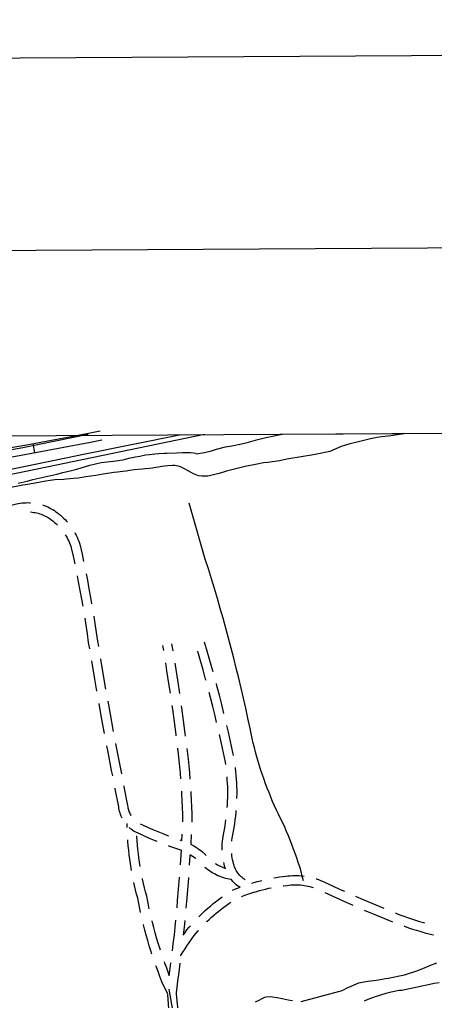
# Model space of a CAD drawing. Extents: x 3477039 to 3515015, y 546746 to 572297.
# Drawn here: x 3493230 to 3494578, y 568529 to 571714 of the extents above; entities that cross this region are included whole.
import ezdxf

# ---------------------------------------------------------------- set-up
doc = ezdxf.new("R2010")
doc.units = 0
for name, color, linetype in [('G-ANNO-NPLT', 7, 'Continuous'), ('V-ANNO-SYMB', 7, 'Continuous'), ('V-DTCH-CNTR', 7, 'Continuous'), ('V-GRID-FRAM', 7, 'Continuous'), ('V-ROAD-CNTR', 7, 'Continuous'), ('V-SITE-VEGE', 7, 'Continuous'), ('V-TOPO-SHOR', 7, 'Continuous')]:
    doc.layers.add(name, color=color, linetype=linetype)

msp = doc.modelspace()

# ---------------------------------------------------------------- linework, layer by layer
at = {"layer": 'G-ANNO-NPLT'}
msp.add_lwpolyline([(3477766, 547329.1), (3514432, 547547.4), (3514288.2, 571713.6), (3477622.2, 571495.4)], close=True, dxfattribs=at)
at = {"layer": 'V-ANNO-SYMB'}
msp.add_lwpolyline([(3480512.4, 547970.5), (3513595, 548167.4), (3513458.6, 571083.6), (3480376, 570886.7), (3480512.4, 547970.5)], dxfattribs=at)
at = {"layer": 'V-DTCH-CNTR'}
msp.add_lwpolyline([(3494152.6, 568917.4), (3494148.7, 568932.3), (3494144.5, 568947.1), (3494140.2, 568961.9), (3494135.6, 568976.6), (3494130.8, 568991.2), (3494125.8, 569005.7), (3494120.6, 569020.2), (3494115.2, 569034.6), (3494109.6, 569048.9), (3494103.8, 569063.1), (3494097.7, 569077.3), (3494091.5, 569091.3), (3494085, 569105.3), (3494078.3, 569119.1), (3494071.5, 569132.9), (3494064.9, 569146.8), (3494058.6, 569160.8), (3494052.4, 569174.9), (3494046.4, 569189), (3494040.6, 569203.3), (3494035, 569217.6), (3494029.6, 569232), (3494024.4, 569246.4), (3494019.4, 569260.9), (3494014.5, 569275.5), (3494009.9, 569290.2), (3494005.4, 569304.9), (3494001.1, 569319.7), (3493997.1, 569334.5), (3493993.2, 569349.4), (3493989.5, 569364.3), (3493986, 569379.2), (3493979.2, 569412), (3493972.2, 569444.8), (3493965, 569477.5), (3493957.6, 569510.1), (3493950, 569542.7), (3493942.2, 569575.3), (3493934.2, 569607.8), (3493926, 569640.3), (3493917.6, 569672.7), (3493909, 569705.1), (3493900.3, 569737.4), (3493891.3, 569769.6), (3493882.2, 569801.8), (3493872.8, 569834), (3493863.3, 569866.1), (3493853.6, 569898.1), (3493843.6, 569930.1), (3493833.5, 569962), (3493781.2, 570143.1)], dxfattribs=at)
at = {"layer": 'V-GRID-FRAM'}
msp.add_lwpolyline([(3481168.5, 570290.2), (3512800, 570478.9), (3512916.4, 552296.1), (3481269, 552107.3), (3481168.5, 570290.2)], dxfattribs=at)
at = {"layer": 'V-ROAD-CNTR'}
for p, q in [((3493273.9, 570336.8), (3493279.2, 570307.3)), ((3493698.6, 569664.5), (3493695.8, 569681.3)), ((3493729.2, 569663.3), (3493725.4, 569686.2)), ((3493579.8, 569089.6), (3493579.5, 569102.6)), ((3493609.5, 569102.6), (3493609.5, 569103.4)), ((3493621.9, 569102.3), (3493632, 569097.5))]:
    msp.add_line(p, q, dxfattribs=at)
for points in [[(3492845.9, 570227.5), (3492865.1, 570230.9), (3492921.9, 570241.1), (3492978.6, 570251.5), (3493035.3, 570262.2), (3493091.9, 570273.1), (3493148.4, 570284.2), (3493200.3, 570293.2), (3493252.4, 570302.4), (3493304.5, 570311.9), (3493356.5, 570321.6), (3493408.5, 570331.5), (3493460.4, 570341.6), (3493497.8, 570349)], [(3493453.6, 570366.7), (3493241.4, 570323.4), (3493010.9, 570281.5)], [(3493195.1, 570322.7), (3493247.1, 570331.9), (3493299, 570341.4), (3493350.9, 570351.1), (3493402.8, 570360.9), (3493454.6, 570371), (3493491.9, 570378.5)], [(3493167.4, 570129.6), (3493188.4, 570133.9), (3493220.5, 570140.7), (3493226.2, 570142), (3493232.2, 570143.1), (3493238.3, 570143.9), (3493244.4, 570144.5), (3493250.5, 570144.9), (3493256.6, 570145), (3493262.7, 570144.9), (3493265.9, 570144.8)], [(3493305.1, 570137.5), (3493310.7, 570135.6), (3493316.4, 570133.4), (3493322, 570130.9), (3493327.6, 570128.3), (3493333, 570125.4), (3493338.3, 570122.4), (3493343.5, 570119.1), (3493348.5, 570115.6), (3493353.4, 570112), (3493358, 570108.3), (3493363.2, 570104.1), (3493368.4, 570099.5), (3493373.5, 570094.8), (3493378.4, 570089.9), (3493383.1, 570084.8), (3493386.3, 570081.2)], [(3493265.8, 570114.7), (3493266.6, 570114.7), (3493271.5, 570114.2), (3493276.5, 570113.5), (3493281.3, 570112.7), (3493286.2, 570111.6), (3493291, 570110.4), (3493295.7, 570109), (3493300.4, 570107.4), (3493305.1, 570105.6), (3493309.6, 570103.6), (3493314.1, 570101.5), (3493318.5, 570099.2), (3493322.8, 570096.7), (3493326.9, 570094.1), (3493331, 570091.2), (3493335, 570088.3), (3493339.1, 570085), (3493343.9, 570081.1), (3493348.3, 570077.2), (3493352.7, 570073.2), (3493353.8, 570072.1)], [(3493378.9, 570041), (3493381.8, 570036.1), (3493384.7, 570031), (3493387.5, 570025.7), (3493390, 570020.4), (3493392.4, 570015), (3493394.5, 570009.5), (3493396.5, 570003.9), (3493398.2, 569998.7), (3493404.1, 569971.5), (3493409.3, 569946.5)], [(3493409.3, 570048.6), (3493411.1, 570045.3), (3493414.3, 570039.1), (3493417.3, 570032.8), (3493420.1, 570026.4), (3493422.6, 570020), (3493424.9, 570013.4), (3493427.2, 570006.4), (3493433.4, 569977.8), (3493438.5, 569953.5)], [(3493417.2, 569907.3), (3493421, 569887.8), (3493426.3, 569859.8), (3493431.3, 569831.8), (3493435.3, 569809)], [(3493446.4, 569914.3), (3493450.5, 569893.4), (3493455.8, 569865.2), (3493460.9, 569837), (3493464.5, 569816)], [(3493471.1, 569776.5), (3493474.9, 569752.1), (3493479.2, 569723.7), (3493483.2, 569695.5), (3493486.2, 569677.7)], [(3493441.8, 569769.5), (3493445.3, 569747.5), (3493449.5, 569719.4), (3493453.6, 569690.9), (3493457, 569670.7)], [(3493859.1, 569596), (3493855.2, 569610.1), (3493846.6, 569640), (3493837.9, 569669.8), (3493831.1, 569692)], [(3493835.9, 569567.1), (3493834.5, 569572.2), (3493826.3, 569602), (3493817.8, 569631.6), (3493809.1, 569661.2), (3493808.5, 569663.2)], [(3493463.5, 569631.2), (3493473.7, 569571.8), (3493480.6, 569532.7)], [(3493492.8, 569638.2), (3493493.1, 569636.3), (3493503.3, 569576.9), (3493509.8, 569539.7)], [(3493720.3, 569526.2), (3493715.6, 569557.5), (3493709.2, 569598.8), (3493705, 569625)], [(3493750.8, 569524.9), (3493745.3, 569562), (3493738.9, 569603.4), (3493735.6, 569623.8)], [(3493894.3, 569460.5), (3493887.1, 569490), (3493879.4, 569520.1), (3493871.6, 569550.2), (3493869.6, 569557.4)], [(3493870.4, 569431.4), (3493865.3, 569452.8), (3493858, 569482.7), (3493850.4, 569512.6), (3493846.2, 569528.4)], [(3493487.6, 569493.3), (3493494.8, 569453), (3493505.5, 569394.9)], [(3493516.8, 569500.3), (3493524.3, 569458.4), (3493534.7, 569401.9)], [(3493739.3, 569387.5), (3493738.8, 569392), (3493733.3, 569433.4), (3493727.7, 569474.8), (3493726, 569486.6)], [(3493769.7, 569386.2), (3493768.5, 569395.8), (3493763.1, 569437.4), (3493757.4, 569479), (3493756.5, 569485.3)], [(3493924.9, 569323.9), (3493921.9, 569338.7), (3493915.4, 569369), (3493908.6, 569399.4), (3493903.5, 569421.6)], [(3493542.1, 569362.6), (3493546.3, 569339.9), (3493557.7, 569280.8), (3493560.9, 569264.4)], [(3493899.9, 569294.6), (3493898.7, 569302.6), (3493892.5, 569332.5), (3493886.1, 569362.6), (3493879.4, 569392.4)], [(3493512.9, 569355.6), (3493516.9, 569334.3), (3493528.2, 569275.1), (3493531.7, 569257.4)], [(3493754.5, 569248.3), (3493753.1, 569265.5), (3493751.1, 569287.4), (3493748.9, 569309.2), (3493744.3, 569347.8)], [(3493784.7, 569247), (3493783, 569268), (3493781, 569290.2), (3493778.7, 569312.5), (3493774.7, 569346.5)], [(3493936.4, 569184.7), (3493936.5, 569186.9), (3493936.6, 569199), (3493936.6, 569211.1), (3493936.3, 569223.2), (3493935.8, 569235.3), (3493935.1, 569247.4), (3493934.2, 569259.5), (3493933, 569271.6), (3493931.7, 569283.6), (3493931.5, 569284.5)], [(3493904.9, 569154.9), (3493905.6, 569164.4), (3493906.1, 569176), (3493906.5, 569187.6), (3493906.6, 569199.1), (3493906.6, 569210.7), (3493906.3, 569222.3), (3493905.8, 569233.8), (3493905.1, 569245.4), (3493904.4, 569254.8)], [(3493539.4, 569218.2), (3493539.8, 569215.9), (3493551.6, 569157.3), (3493552.1, 569153.1), (3493553, 569148), (3493554.1, 569143), (3493555.5, 569138), (3493557.2, 569133.1), (3493559, 569128.3), (3493561.1, 569123.6), (3493562.4, 569121.1)], [(3493568.6, 569225.1), (3493569.3, 569221.7), (3493581.2, 569162.1), (3493581.8, 569157.5), (3493582.4, 569153.9), (3493583.2, 569150.3), (3493584.2, 569146.8), (3493585.4, 569143.3), (3493586.7, 569139.8), (3493588.2, 569136.5), (3493589.9, 569133.2), (3493591.7, 569130), (3493592.6, 569128.6)], [(3493761, 569108.5), (3493761.1, 569112.1), (3493760.6, 569133.6), (3493759.9, 569155.6), (3493758.9, 569177.6), (3493757.8, 569199.6), (3493757.2, 569208.4)], [(3493790.9, 569107.2), (3493791.1, 569111.7), (3493790.6, 569134.5), (3493789.9, 569156.8), (3493788.9, 569179.1), (3493787.7, 569201.3), (3493787.4, 569207.1)], [(3493919.6, 569045.9), (3493920, 569049.5), (3493920.8, 569055.5), (3493923.1, 569066.7), (3493925.4, 569078.6), (3493927.5, 569090.5), (3493929.4, 569102.5), (3493931, 569114.5), (3493932.5, 569126.5), (3493933.7, 569138.6), (3493934.2, 569144.8)], [(3493888.7, 569016.2), (3493888.5, 569023.5), (3493888.6, 569030.9), (3493888.9, 569038.3), (3493889.4, 569045.7), (3493890.2, 569053), (3493891.2, 569060.6), (3493893.7, 569072.6), (3493895.9, 569084), (3493897.9, 569095.4), (3493899.7, 569106.8), (3493900.8, 569115.2)], [(3493586.8, 569089.8), (3493589.5, 569087.4), (3493593.6, 569084.2), (3493597.9, 569081.2), (3493602.7, 569078.2), (3493619.3, 569070.4)], [(3493631.9, 569097.6), (3493647.6, 569090.5), (3493663.4, 569083.6), (3493679.3, 569076.9), (3493695.2, 569070.4), (3493711.3, 569064.2), (3493713.8, 569063.2)], [(3493594, 568950.5), (3493592.6, 568958.6), (3493590.4, 568972.9), (3493588.3, 568987.3), (3493586.5, 569001.6), (3493584.9, 569016), (3493583.5, 569030.4), (3493582.3, 569044.8), (3493581.9, 569049.7)], [(3493622.3, 568963.3), (3493622.2, 568963.5), (3493620.1, 568977.4), (3493618.1, 568991.3), (3493616.3, 569005.2), (3493614.7, 569019.2), (3493613.3, 569033.1), (3493612.2, 569047.1), (3493611.2, 569061.1), (3493611.1, 569062.7)], [(3493619.5, 569070.3), (3493635.4, 569063.1), (3493651.6, 569056), (3493667.8, 569049.2), (3493676.3, 569045.7)], [(3493751.3, 569049.6), (3493757.7, 569047.4)], [(3493757.7, 569047), (3493758.9, 569068.6)], [(3493787.1, 569035.3), (3493787.2, 569036.6), (3493788.9, 569067.3)], [(3493713.6, 569031.2), (3493717, 569029.9), (3493733.6, 569024), (3493750.2, 569018.2), (3493756.6, 569016.1)], [(3493752.8, 568968.8), (3493755, 569001.2), (3493756, 569017.7)], [(3493787.2, 569035.9), (3493790.3, 569034.2), (3493796.3, 569030.8), (3493802.1, 569027.1), (3493807.9, 569023.3), (3493813.5, 569019.2), (3493819, 569015), (3493824.3, 569010.6), (3493829.5, 569006), (3493834.6, 569001.2), (3493836.4, 568999.3)], [(3493782.8, 568967.5), (3493784.9, 568999.3), (3493785, 569001.6)], [(3493784.6, 569002.7), (3493785.9, 569001.9), (3493790.8, 568998.6), (3493795.6, 568995.1), (3493800.3, 568991.5), (3493803.3, 568989)], [(3493963.1, 568920.5), (3493959.6, 568922.8), (3493956.5, 568925), (3493953.4, 568927.4), (3493950.5, 568929.9), (3493947.7, 568932.6), (3493945.1, 568935.3), (3493942.5, 568938.2), (3493940.1, 568941.2), (3493937.9, 568944.4), (3493935.7, 568947.6), (3493933.8, 568950.9), (3493932, 568954.3), (3493930.3, 568957.7), (3493928.9, 568961), (3493927.1, 568966.7), (3493925.4, 568972.9), (3493923.8, 568979.1), (3493922.5, 568985.4), (3493921.3, 568991.7), (3493920.3, 568998.1), (3493919.6, 569004.5), (3493919.5, 569006)], [(3493832.3, 568961.5), (3493836.6, 568957.9), (3493841.7, 568954), (3493846.8, 568950.3), (3493852.2, 568946.7), (3493857.6, 568943.4), (3493863.2, 568940.3), (3493868.9, 568937.4), (3493874.6, 568934.7), (3493880.5, 568932.2), (3493886.5, 568929.9), (3493892.5, 568927.8), (3493898.6, 568926), (3493904.8, 568924.4), (3493911, 568923), (3493917.3, 568921.9), (3493918.4, 568921.7)], [(3493866.5, 568973.2), (3493868.3, 568972.1), (3493872.8, 568969.3), (3493877.4, 568966.7), (3493882.1, 568964.3), (3493886.9, 568962.1), (3493891.7, 568960), (3493896.7, 568958.1), (3493899, 568957.3)], [(3493898.7, 568957.2), (3493898.4, 568958), (3493896.4, 568965.1), (3493894.6, 568972.3), (3493893.7, 568976.5)], [(3493651.4, 568826.5), (3493650.2, 568832.3), (3493646.7, 568849.3), (3493643.3, 568866.9), (3493639.5, 568881), (3493636.2, 568894.7), (3493633, 568908.4), (3493630, 568922.1), (3493629.6, 568924)], [(3493741.7, 568829.2), (3493743.8, 568852.9), (3493746.9, 568890), (3493749.8, 568927.1), (3493749.9, 568928.9)], [(3493771.7, 568827.9), (3493773.7, 568850.3), (3493776.8, 568887.6), (3493779.7, 568924.8), (3493779.9, 568927.6)], [(3493946.7, 568895.3), (3493942.6, 568898), (3493938.4, 568901), (3493934.3, 568904.3), (3493930.4, 568907.7), (3493926.6, 568911.3), (3493923, 568915.1), (3493919.5, 568919), (3493917.9, 568921)], [(3493984.2, 568909.2), (3493992.1, 568911.5), (3494002.3, 568914.4), (3494012.5, 568917.1), (3494017, 568918.2)], [(3494055.9, 568926.4), (3494064.2, 568927.8), (3494074.6, 568929.4), (3494085.1, 568930.8), (3494095.2, 568932), (3494102.1, 568932.8), (3494109.2, 568933.5), (3494116.4, 568934), (3494123.6, 568934.2), (3494130.8, 568934.1), (3494138, 568933.9), (3494145.2, 568933.4), (3494154.4, 568932.3), (3494154.9, 568932.3)], [(3494193.9, 568923.5), (3494194.4, 568923.3), (3494201.2, 568921), (3494207.9, 568918.4), (3494214.6, 568915.6), (3494220.9, 568912.7), (3494246.5, 568900.7), (3494272, 568889), (3494285.3, 568883)], [(3493623.5, 568813.7), (3493620.8, 568826.1), (3493617.3, 568843.4), (3493614, 568860.2), (3493610.5, 568873.6), (3493607, 568887.7), (3493603.7, 568901.8), (3493601.7, 568911.2)], [(3493922.3, 568886.4), (3493932, 568890.5), (3493941.8, 568894.4), (3493947.2, 568896.5)], [(3493951.5, 568866), (3493952.7, 568866.5), (3493962.2, 568870.1), (3493971.7, 568873.5), (3493981.2, 568876.7), (3493990.8, 568879.8), (3493992.8, 568880.4), (3494000.5, 568882.7), (3494010.2, 568885.4), (3494019.9, 568888), (3494029.7, 568890.4), (3494039.5, 568892.6), (3494047.1, 568894.2)], [(3494086.2, 568900.7), (3494088.8, 568901), (3494098.9, 568902.2), (3494105.4, 568903), (3494111.5, 568903.6), (3494117.7, 568904), (3494123.9, 568904.2), (3494130.2, 568904.1), (3494136.4, 568903.9), (3494142.5, 568903.5), (3494150.8, 568902.6), (3494154.9, 568902), (3494161, 568901), (3494167.1, 568899.7), (3494173.2, 568898.3), (3494179.2, 568896.6), (3494184.9, 568894.9)], [(3493812.4, 568800.3), (3493817.9, 568805.8), (3493825.7, 568813.3), (3493833.7, 568820.7), (3493841.7, 568827.9), (3493850, 568834.9), (3493858.3, 568841.8), (3493866.8, 568848.6), (3493875.4, 568855.1), (3493884.2, 568861.5), (3493888.7, 568864.7)], [(3494221.7, 568879.2), (3494233.8, 568873.5), (3494259.5, 568861.7), (3494285.3, 568850.1), (3494311.2, 568838.6), (3494312.8, 568838)], [(3494321.8, 568866.7), (3494323.2, 568866.1), (3494349, 568854.9), (3494374.8, 568843.9), (3494400.8, 568833.1), (3494413.9, 568827.7)], [(3493838.8, 568784.3), (3493838.9, 568784.4), (3493846.3, 568791.5), (3493853.8, 568798.5), (3493861.5, 568805.3), (3493869.3, 568812), (3493877.2, 568818.5), (3493885.2, 568824.9), (3493893.4, 568831.1), (3493901.7, 568837.2), (3493910.1, 568843.1), (3493916.3, 568847.3)], [(3494349.5, 568822.1), (3494363.2, 568816.3), (3494389.3, 568805.4), (3494415.5, 568794.7), (3494441.7, 568784.2), (3494442, 568784.1)], [(3493726.7, 568690), (3493729.6, 568712.8), (3493733.3, 568742), (3493737, 568778.9), (3493738, 568789.4)], [(3494451, 568812.8), (3494452.8, 568812), (3494465.4, 568807), (3494478, 568802.3), (3494490.7, 568797.7), (3494503.4, 568793.2), (3494516.2, 568789), (3494529, 568785), (3494541.9, 568781.1), (3494545.4, 568780.1)], [(3493660.4, 568678.7), (3493657, 568689.3), (3493651.7, 568706.2), (3493646.7, 568723.1), (3493641.9, 568740.2), (3493637.2, 568757.2), (3493632.8, 568774.4), (3493632.7, 568774.7)], [(3493687.9, 568691.4), (3493685.6, 568698.4), (3493680.4, 568714.9), (3493675.5, 568731.5), (3493670.8, 568748.2), (3493666.2, 568764.9), (3493661.9, 568781.7), (3493660.5, 568787.5)], [(3493762.8, 568742), (3493765.9, 568746.3), (3493774.1, 568757.4), (3493781.1, 568766), (3493785.3, 568770.9)], [(3493763.3, 568740.6), (3493766.8, 568776), (3493768, 568788.1)], [(3494479.3, 568769.8), (3494480.6, 568769.4), (3494493.8, 568764.8), (3494507, 568760.5), (3494520.2, 568756.3), (3494533.6, 568752.3), (3494546.9, 568748.5), (3494560.4, 568745), (3494573.9, 568741.6), (3494575.1, 568741.3)], [(3493753.6, 568673.8), (3493760.7, 568685.5), (3493767.7, 568696.4), (3493775.1, 568707.2), (3493782.5, 568718), (3493790.2, 568728.7), (3493797.8, 568739), (3493804.1, 568746.7), (3493810.8, 568754.5), (3493811.4, 568755.2)], [(3493711.7, 568548.5), (3493692.9, 568589.1), (3493686.3, 568605.8), (3493680.1, 568622.4), (3493674, 568639), (3493673.3, 568640.8)], [(3493716.6, 568610.9), (3493714.3, 568616.7), (3493708.2, 568632.9), (3493702.2, 568649.1), (3493700.7, 568653.5)], [(3493716.4, 568608.4), (3493718.5, 568624.6), (3493721.7, 568650.4)], [(3493740.1, 568549.8), (3493740.3, 568554), (3493740.8, 568562.4), (3493744.5, 568591.4), (3493748.2, 568620.8), (3493751.8, 568649.1)], [(3493760.7, 568319.1), (3493752.2, 568367.9), (3493732.5, 568472.5), (3493716, 568565.5)], [(3493738.6, 568358.7), (3493737.5, 568365.3), (3493717.7, 568469.8), (3493711.6, 568548.2)], [(3493768.6, 568361.5), (3493767, 568370.6), (3493747.2, 568475.2), (3493740.6, 568549.4)]]:
    msp.add_lwpolyline(points, dxfattribs=at)
at = {"layer": 'V-SITE-VEGE'}
for p, q in [((3493974.1, 570341.4), (3494004.5, 570350.6)), ((3494004.5, 570350.6), (3494025.5, 570355.7)), ((3494025.5, 570355.7), (3494057, 570362.2)), ((3494057, 570362.2), (3494078.3, 570366.2)), ((3494078.3, 570366.2), (3494084.6, 570367.3)), ((3494084.6, 570367.3), (3494478.7, 570369.6)), ((3494356.8, 570349.2), (3494343.8, 570345.7)), ((3494370.4, 570352.2), (3494356.8, 570349.2)), ((3494391.9, 570356.4), (3494370.4, 570352.2)), ((3494406, 570358.6), (3494391.9, 570356.4)), ((3494428.9, 570361.4), (3494406, 570358.6)), ((3494444.4, 570363.3), (3494428.9, 570361.4)), ((3494471.7, 570367.8), (3494444.4, 570363.3)), ((3494478.7, 570369.6), (3494471.7, 570367.8)), ((3493853.7, 570313.5), (3493870.5, 570318.7)), ((3493870.5, 570318.7), (3493898.7, 570325.9)), ((3493898.7, 570325.9), (3493919.4, 570329.7)), ((3493919.4, 570329.7), (3493951.7, 570336.3)), ((3493951.7, 570336.3), (3493974.1, 570341.4)), ((3494257.6, 570320), (3494245.4, 570314.3)), ((3494275, 570327.4), (3494257.6, 570320)), ((3494302.9, 570335.5), (3494275, 570327.4)), ((3494308.2, 570336.6), (3494302.9, 570335.5)), ((3494326.4, 570340.9), (3494308.2, 570336.6)), ((3494343.8, 570345.7), (3494326.4, 570340.9)), ((3493544.5, 570281.3), (3493570.7, 570285.3)), ((3493570.7, 570285.3), (3493585.3, 570289)), ((3493585.3, 570289), (3493606.9, 570293.6)), ((3493606.9, 570293.6), (3493621, 570296)), ((3493621, 570296), (3493639.8, 570300)), ((3493639.8, 570300), (3493651.9, 570301.6)), ((3493651.9, 570301.6), (3493670.1, 570303.7)), ((3493670.1, 570303.7), (3493683.1, 570305)), ((3493683.1, 570305), (3493701.3, 570306.2)), ((3493701.3, 570306.2), (3493707.9, 570306.2)), ((3493707.9, 570306.2), (3493740.5, 570306.8)), ((3493740.5, 570306.8), (3493759.3, 570307.8)), ((3493759.3, 570307.8), (3493770.9, 570308.3)), ((3493770.9, 570308.3), (3493786, 570307.6)), ((3493786, 570307.6), (3493795.1, 570307)), ((3493795.1, 570307), (3493802.8, 570306.1)), ((3493802.8, 570306.1), (3493803.7, 570303.4)), ((3493803.7, 570303.4), (3493831.5, 570307.6)), ((3493831.5, 570307.6), (3493853.7, 570313.5)), ((3494098.7, 570285.7), (3494074.7, 570280.9)), ((3494151.5, 570295.3), (3494098.7, 570285.7)), ((3494178.3, 570299.3), (3494151.5, 570295.3)), ((3494195.4, 570302.2), (3494178.3, 570299.3)), ((3494238.2, 570311.1), (3494195.4, 570302.2)), ((3494245.4, 570314.3), (3494238.2, 570311.1)), ((3493399.1, 570249.4), (3493416.3, 570254.2)), ((3493416.3, 570254.2), (3493433.4, 570259.4)), ((3493433.4, 570259.4), (3493458.8, 570267.2)), ((3493458.8, 570267.2), (3493495.6, 570275.2)), ((3493495.6, 570275.2), (3493544.5, 570281.3)), ((3493629, 570253.4), (3493603.6, 570251.4)), ((3493638.6, 570254.5), (3493629, 570253.4)), ((3493652.7, 570255.5), (3493638.6, 570254.5)), ((3493661.8, 570256.5), (3493652.7, 570255.5)), ((3493673.4, 570258.9), (3493661.8, 570256.5)), ((3493681.2, 570260.3), (3493673.4, 570258.9)), ((3493692.5, 570261.9), (3493681.2, 570260.3)), ((3493700.8, 570263.5), (3493692.5, 570261.9)), ((3493712.4, 570264.5), (3493700.8, 570263.5)), ((3493727.3, 570265.5), (3493712.4, 570264.5)), ((3493734.7, 570265.4), (3493727.3, 570265.5)), ((3493745.7, 570264), (3493734.7, 570265.4)), ((3493753.5, 570261.5), (3493745.7, 570264)), ((3493765.6, 570255), (3493753.5, 570261.5)), ((3493774.1, 570250), (3493765.6, 570255)), ((3493946.3, 570258.6), (3493920.3, 570251.6)), ((3493962.9, 570262.6), (3493946.3, 570258.6)), ((3494002.1, 570270.4), (3493962.9, 570262.6)), ((3494023.1, 570274.1), (3494002.1, 570270.4)), ((3494037.2, 570275.7), (3494023.1, 570274.1)), ((3494059.5, 570278.5), (3494037.2, 570275.7)), ((3494074.7, 570280.9), (3494059.5, 570278.5)), ((3493273.7, 570220.1), (3493302.2, 570226.8)), ((3493302.2, 570226.8), (3493351.3, 570237.3)), ((3493351.3, 570237.3), (3493371.2, 570242.4)), ((3493371.2, 570242.4), (3493399.1, 570249.4)), ((3493405.6, 570223.4), (3493381.3, 570221.4)), ((3493421.1, 570225), (3493405.6, 570223.4)), ((3493445.6, 570228.4), (3493421.1, 570225)), ((3493461.7, 570230.5), (3493445.6, 570228.4)), ((3493478.2, 570233.1), (3493461.7, 570230.5)), ((3493501.7, 570237.4), (3493478.2, 570233.1)), ((3493523.5, 570240.6), (3493501.7, 570237.4)), ((3493536.5, 570242.7), (3493523.5, 570240.6)), ((3493548.9, 570243.7), (3493536.5, 570242.7)), ((3493565.8, 570245.8), (3493548.9, 570243.7)), ((3493577.1, 570247.4), (3493565.8, 570245.8)), ((3493587.6, 570249.3), (3493577.1, 570247.4)), ((3493603.6, 570251.4), (3493587.6, 570249.3)), ((3493787.3, 570243), (3493774.1, 570250)), ((3493795.5, 570238.8), (3493787.3, 570243)), ((3493806, 570234.4), (3493795.5, 570238.8)), ((3493812, 570232.1), (3493806, 570234.4)), ((3493822, 570231), (3493812, 570232.1)), ((3493828.8, 570230.6), (3493822, 570231)), ((3493842.1, 570231.4), (3493828.8, 570230.6)), ((3493847.6, 570231.9), (3493842.1, 570231.4)), ((3493864.8, 570236.2), (3493847.6, 570231.9)), ((3493878.6, 570240), (3493864.8, 570236.2)), ((3493902.3, 570247), (3493878.6, 570240)), ((3493920.3, 570251.6), (3493902.3, 570247)), ((3493240.8, 570201.3), (3493191, 570192.2)), ((3493225.6, 570208), (3493254.6, 570215)), ((3493255.9, 570203.7), (3493240.8, 570201.3)), ((3493254.6, 570215), (3493273.7, 570220.1)), ((3493293.2, 570210.9), (3493255.9, 570203.7)), ((3493315.3, 570214.6), (3493293.2, 570210.9)), ((3493329.7, 570216.7), (3493315.3, 570214.6)), ((3493344.6, 570218.6), (3493329.7, 570216.7)), ((3493373.9, 570220.6), (3493344.6, 570218.6)), ((3493381.3, 570221.4), (3493373.9, 570220.6))]:
    msp.add_line(p, q, dxfattribs=at)
for points in [[(3494291.9, 568568), (3494299.7, 568572.1), (3494332.6, 568585.6), (3494349.5, 568589.4), (3494361.1, 568591.3), (3494380.9, 568593.3), (3494395.8, 568595.7), (3494419.3, 568599.7), (3494427.9, 568601), (3494480.4, 568612), (3494523.8, 568626.1), (3494547.6, 568635.3), (3494563.1, 568642.1), (3494585.2, 568651.1)], [(3494144.9, 568525.6), (3494266.8, 568557.1), (3494270.4, 568558.2), (3494275.1, 568559.8), (3494284.5, 568563.9), (3494291.9, 568568)], [(3494593.3, 568586.2), (3494577.3, 568583.3), (3494553.5, 568577.9), (3494537.5, 568575), (3494513.2, 568569.9), (3494496.6, 568566.1), (3494471.8, 568561.3), (3494463.2, 568560.3), (3494437, 568555.7), (3494419.8, 568551.4), (3494382, 568539.3), (3494362.1, 568531.7), (3494349.3, 568526.2)], [(3493996.7, 568524.1), (3494008.9, 568529.8), (3494015.8, 568533.9), (3494027.2, 568539), (3494031.1, 568540.4), (3494044.9, 568541.7), (3494072.1, 568536.5), (3494083.7, 568534.5), (3494103.3, 568530), (3494116.8, 568528)]]:
    msp.add_lwpolyline(points, dxfattribs=at)
at = {"layer": 'V-TOPO-SHOR'}
for points in [[(3493755.1, 570365.3), (3493443, 570302.9), (3492871.8, 570184.5), (3492867.2, 570177.9), (3492867.6, 570173)], [(3493831.5, 570365.8), (3493225.1, 570240.6), (3492876.8, 570168.8), (3492871.2, 570169.4), (3492867.6, 570173)]]:
    msp.add_lwpolyline(points, dxfattribs=at)

doc.saveas('drawing.dxf')
